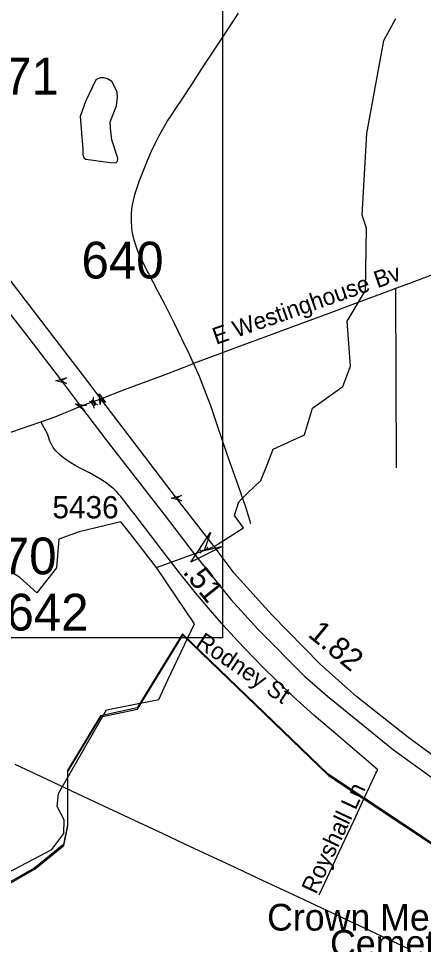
# Model space of a CAD drawing. Extents: x 1383679 to 1536984, y 460658 to 651027.
# Drawn here: x 1432096 to 1434371, y 497871 to 503076 of the extents above; entities that cross this region are included whole.
import ezdxf

# ---------------------------------------------------------------- set-up
doc = ezdxf.new("R2010")
doc.units = 0
for name, color, linetype in [('Default', 7, 'Continuous'), ('Exist Boundary Political City Limit New', 7, 'Continuous'), ('Exist Cultural Cemetery Label', 7, 'Continuous'), ('Exist Hydrographic Creek Single Shore', 7, 'Continuous'), ('Exist Hydrographic Misc Water Feature', 7, 'Continuous'), ('Exist Railroad Mainline', 7, 'Continuous'), ('Exist Road Non-System Type 51', 7, 'Continuous'), ('Exist Road Non-System Type 51 Label', 7, 'Continuous'), ('Exist Road Primary Interstate Divided Center Attributed', 7, 'Continuous'), ('Exist Road Primary Interstate Structure Cantilever Sign Attributed CELL', 7, 'Continuous'), ('Exist Road Primary Interstate Structure Cantilever Sign Number Label', 7, 'Continuous'), ('Exist Road Primary Interstate Structure Standard Bridge CELL', 7, 'Continuous'), ('Exist Road Primary US Service Attributed', 7, 'Continuous'), ('Exist Road Secondary Mileage Hundredths English Label', 7, 'Continuous'), ('Exist Road Secondary Structure Culvert Attributed CELL', 7, 'Continuous'), ('Exist Road Secondary Structure Culvert CELL', 7, 'Continuous'), ('Exist Road Secondary Structure Culvert Number Label', 7, 'Continuous'), ('Exist Road Secondary Structure Standard Bridge Attributed CELL', 7, 'Continuous'), ('Exist Road Secondary Structure Standard Bridge Number Label', 7, 'Continuous'), ('Exist Road Secondary Type 51 Attributed', 7, 'Continuous'), ('Exist Road Secondary Type 51 Number Label', 7, 'Continuous'), ('Map Preparation Boundary City Limit Buffer Line', 7, 'Continuous'), ('Map Preparation Inset Cut Line', 7, 'Continuous')]:
    doc.layers.add(name, color=color, linetype=linetype)

msp = doc.modelspace()

# ---------------------------------------------------------------- linework, layer by layer
at = {"layer": 'Default'}
msp.add_lwpolyline([(1436256.8, 497600.6), (1435680.2, 497907.4), (1435503.6, 497977.9), (1434527.2, 498367.6), (1434246.8, 498554.2), (1433835.5, 498827.8), (1433016.9, 499616.8), (1432763.2, 499200.4), (1432555.8, 499156.6), (1432371.2, 498849.8), (1432371.2, 498542.9), (1432348.1, 498433.4), (1432186.8, 498301.9), (1431956.1, 498170.4), (1431910, 497951.2), (1431794.8, 497885.5), (1431541.1, 497929.3), (1431264.4, 497929.3), (1431056.9, 497819.8), (1430898.1, 498054.8)], dxfattribs=at)
at = {"layer": 'Exist Boundary Political City Limit New'}
for points in [[(1436256.8, 497600.6), (1435680.2, 497907.4), (1435503.6, 497977.9), (1434527.2, 498367.6), (1434246.8, 498554.2), (1433835.5, 498827.8), (1433016.9, 499616.8), (1432763.2, 499200.4), (1432555.8, 499156.6), (1432371.2, 498849.8), (1432371.2, 498542.9), (1432348.1, 498433.4), (1432186.8, 498301.9), (1431956.1, 498170.4), (1431910, 497951.2), (1431794.8, 497885.5), (1431541.1, 497929.3), (1431264.4, 497929.3), (1431056.9, 497819.8), (1430898.1, 498054.8)], [(1430898.1, 498054.8), (1431058.5, 497813.6), (1431266, 497923.2), (1431542.8, 497923.2), (1431796.4, 497879.3), (1431911.6, 497945.1), (1431957.8, 498164.2), (1432188.4, 498295.7), (1432349.8, 498427.2), (1432372.9, 498536.8), (1432372.9, 498843.6), (1432557.4, 499150.4), (1432764.9, 499194.2), (1433018.5, 499610.6), (1433837.1, 498821.7), (1434248.4, 498548.1), (1434528.9, 498361.5), (1435505.2, 497971.8), (1435681.9, 497901.2), (1436258.4, 497594.4)]]:
    msp.add_lwpolyline(points, dxfattribs=at)
at = {"layer": 'Exist Hydrographic Creek Single Shore'}
for points in [[(1433334.4, 500359.9), (1433382.6, 500408.1), (1433456.3, 500479), (1433493.1, 500566.9), (1433526.2, 500654.6), (1433703.3, 500736.3), (1433748.3, 500886.5), (1433917.3, 501007.8), (1433961.3, 501121.8), (1433941.3, 501374.9), (1434044.3, 501546.9), (1434051.3, 501897.9), (1434027.3, 501970.6), (1434053.3, 502429.6), (1434147.4, 502952.9), (1434216.4, 503076.2)], [(1431321.3, 497863), (1431498.3, 497961.2), (1431814.2, 497928.5), (1431924.3, 497985.4), (1432001.3, 498118.4), (1432038.3, 498275.2), (1432282.3, 498404.9), (1432350.3, 498495.5), (1432352.3, 498570.9), (1432312.2, 498647.2), (1432321.2, 498719.3), (1432589.2, 499189.8), (1432883.9, 499248.2), (1432934.9, 499358.8), (1433085.1, 499673.6), (1432871.7, 499989.5), (1433082.2, 500067.8), (1433138.6, 500086), (1433195.6, 500107.5), (1433360.2, 500213), (1433309.4, 500282), (1433334.4, 500359.9)], [(1432871.7, 499989.5), (1432722.4, 500181.2), (1432671.4, 500246.4), (1432436.2, 500189.7), (1432322.8, 500150), (1432310, 499987.3), (1432198, 499848.4), (1432103.3, 499934.8), (1431940.3, 500033.7)]]:
    msp.add_lwpolyline(points, dxfattribs=at)
at = {"layer": 'Exist Hydrographic Misc Water Feature'}
msp.add_lwpolyline([(1432530.5, 502731.9), (1432471.9, 502608.3), (1432442.4, 502525.2), (1432456.8, 502341.1), (1432456.2, 502309.1), (1432463.8, 502290.9), (1432473.7, 502284.2), (1432611.5, 502265.8), (1432643.4, 502265.1), (1432651.5, 502273.2), (1432653.9, 502291.2), (1432619.9, 502393.6), (1432613.2, 502460.2), (1432609.9, 502495.6), (1432645.7, 502585.1), (1432652.7, 502635), (1432649.2, 502663), (1432620.3, 502721.9), (1432596.5, 502736.3), (1432574.6, 502742.5), (1432554.7, 502742.9), (1432530.5, 502731.9)], dxfattribs=at)
at = {"layer": 'Exist Railroad Mainline'}
msp.add_lwpolyline([(1432075, 498884.6), (1432222.4, 498814.6), (1432461, 498703.1), (1432686, 498598.5), (1432906.5, 498495.4), (1433029, 498437.5), (1433136.8, 498386.7), (1433287.6, 498316.1), (1433469.1, 498231.4), (1433638.2, 498152.7), (1433829, 498062.7), (1434041.3, 497962.9), (1434289.2, 497847.2)], dxfattribs=at)
at = {"layer": 'Exist Road Non-System Type 51'}
msp.add_line((1432444.6, 500897.6), (1432558.9, 500937.5), dxfattribs=at)
for points in [[(1433079.2, 501136), (1433079.2, 501136), (1433058.5, 501183.8), (1433012.6, 501275.4), (1432971.7, 501361.5), (1432920.8, 501462.2), (1432876.3, 501546.9), (1432828.2, 501640.2), (1432791.8, 501710.2), (1432778.6, 501738.1), (1432766.6, 501767.2), (1432756.1, 501796.9), (1432746.1, 501829.4), (1432739.8, 501855), (1432735.1, 501881), (1432731.9, 501907.2), (1432730.3, 501933.6), (1432729.6, 501952.9), (1432730.1, 501978.1), (1432732.1, 502003.3), (1432735.8, 502028.2), (1432741, 502052.9), (1432749.9, 502086.8), (1432761.9, 502126.6), (1432775.4, 502165.9), (1432809.1, 502249.9), (1432837.9, 502318.3), (1432843.2, 502330.2), (1432863.1, 502372.4), (1432884.5, 502413.8), (1432907.2, 502454.5), (1432909.3, 502458.3), (1432931.5, 502496.2), (1432954.9, 502533.2), (1432979.7, 502569.3), (1433014.8, 502622.5), (1433068.7, 502704.3), (1433105.2, 502760.2), (1433142.8, 502819), (1433190.9, 502892.8), (1433239, 502965.6), (1433332.5, 503105.1)], [(1434425.5, 501636.1), (1434293, 501587), (1434213.4, 501557.4)], [(1434213.4, 501557.4), (1434150.4, 501533.9), (1433983.4, 501471.9), (1433838.7, 501418.4), (1433640.2, 501344.3), (1433489, 501288), (1433340.8, 501233.3), (1433150.1, 501162.7), (1433079.2, 501136)], [(1432558.9, 500937.5), (1432690.8, 500991), (1432894.5, 501066), (1432982.5, 501099.6), (1433079.2, 501136)], [(1433079.2, 501136), (1433111.3, 501066), (1433158.4, 500943.7), (1433173.5, 500901.4), (1433212.4, 500787.4), (1433273.5, 500605.6), (1433329.8, 500449.2), (1433372.3, 500325.2), (1433384.7, 500288.4), (1433394, 500257.9), (1433398.5, 500237.1)], [(1432220.3, 500808.6), (1432302.5, 500836.3), (1432350, 500857), (1432388.7, 500872.8), (1432444.6, 500897.6)], [(1430957.6, 500592.7), (1431201.1, 500592.7), (1431351.4, 500598.6), (1431444.6, 500613.2), (1431838.5, 500677.3), (1432220.3, 500808.6)], [(1433785.4, 498149.9), (1433830.8, 498249.3), (1433896.6, 498391.5), (1433979.6, 498565.8), (1434040.8, 498700.7), (1434095.5, 498816.6), (1434103.8, 498834.2), (1434113.7, 498852.4)]]:
    msp.add_lwpolyline(points, dxfattribs=at)
at = {"layer": 'Exist Road Primary Interstate Divided Center Attributed'}
for points in [[(1432558.9, 500937.5), (1432485.7, 501036.1), (1431955, 501724.9), (1431385.7, 502459), (1430945.6, 503049.2)], [(1430895.9, 502932.5), (1431152.5, 502584.2), (1431594.1, 501994.5), (1432135.5, 501303.3), (1432336.5, 501039.7), (1432444.6, 500897.6)], [(1436389.3, 497895.3), (1435612.6, 498272.3), (1435406.5, 498381), (1435185.3, 498489.9), (1434800.7, 498681.1), (1434578.7, 498818.7), (1434280.5, 499038), (1433996.9, 499263.9), (1433790.5, 499446.1), (1433519.4, 499723.6), (1433307.7, 499957.9), (1433195.6, 500107.5), (1432983.2, 500379.8), (1432558.9, 500937.5)], [(1432444.6, 500897.6), (1432592.7, 500702.2), (1432919.6, 500280.5), (1433082.2, 500067.8), (1433289.1, 499810.1), (1433441.4, 499640.7), (1433705.1, 499377.6), (1433831.1, 499266.5), (1434202.9, 498965.3), (1434538.6, 498722.6), (1434822.1, 498553.9), (1435142.2, 498393.3), (1435409.3, 498259.3), (1435872.1, 498023.1), (1436372, 497779.4)]]:
    msp.add_lwpolyline(points, dxfattribs=at)
at = {"layer": 'Exist Road Primary Interstate Structure Cantilever Sign Attributed CELL'}
for points in [[(1432364.9, 501023.9), (1432306.1, 501039.7), (1432364.9, 501055.5), (1432336.5, 501039.7)], [(1433011.6, 500364), (1432952.7, 500379.8), (1433011.6, 500395.6), (1432983.2, 500379.8)]]:
    msp.add_lwpolyline(points, close=True, dxfattribs=at)
at = {"layer": 'Exist Road Primary Interstate Structure Standard Bridge CELL'}
for p, q in [((1432493, 500925.4), (1432502.5, 500922)), ((1432508.9, 500928.4), (1432524.2, 500904.2)), ((1432514.9, 500947), (1432515.3, 500934.8)), ((1432517.9, 500897.9), (1432518.4, 500885.7)), ((1432530.6, 500910.5), (1432540.1, 500907.1))]:
    msp.add_line(p, q, dxfattribs=at)
msp.add_lwpolyline([(1432502.5, 500922), (1432517.8, 500897.8), (1432530.7, 500910.6), (1432515.3, 500934.8)], close=True, dxfattribs=at)
at = {"layer": 'Exist Road Primary US Service Attributed'}
msp.add_lwpolyline([(1434113.7, 498852.4), (1433878.7, 499055.6), (1433754.8, 499161), (1433640.8, 499263.2), (1433477.4, 499421.2), (1433414.7, 499485.7), (1433326.6, 499578.1), (1433249.7, 499662.2), (1433174.3, 499748), (1433089.6, 499848.4), (1433000.5, 499959.4), (1432904.2, 500082.9), (1432803, 500216.4), (1432742.8, 500295), (1432730.7, 500310.8), (1432686.9, 500368.1), (1432670.9, 500388.4), (1432660, 500401.3), (1432646.3, 500416.4), (1432634.6, 500427.8), (1432609.4, 500449.4), (1432582.3, 500469.6), (1432553.5, 500488.1), (1432529.3, 500502), (1432494.1, 500521.3), (1432445, 500547.2), (1432414.2, 500563.8), (1432389.6, 500578.4), (1432363.1, 500595.6), (1432339.1, 500613.5), (1432325.5, 500625.2), (1432316.1, 500634.5), (1432305.6, 500645.8), (1432296.5, 500657.2), (1432290.5, 500665.3), (1432284, 500675.9), (1432277, 500689.5), (1432272.4, 500700), (1432263.4, 500724.2), (1432258.5, 500741.7), (1432220.3, 500808.6)], dxfattribs=at)
at = {"layer": 'Exist Road Secondary Structure Culvert Attributed CELL'}
msp.add_lwpolyline([(1433242.7, 500109.1), (1433063.8, 500019.7), (1433174, 500186.6), (1433138.6, 500086)], close=True, dxfattribs=at)
at = {"layer": 'Exist Road Secondary Structure Culvert CELL'}
for p, q in [((1433111.8, 500088.9), (1433123, 500083)), ((1433123, 500083), (1433151.7, 500092.5)), ((1433157.1, 500104), (1433151.7, 500092.5)), ((1433162.9, 500086.6), (1433151.7, 500092.5)), ((1433117.7, 500071.5), (1433123, 500083))]:
    msp.add_line(p, q, dxfattribs=at)
at = {"layer": 'Exist Road Secondary Structure Standard Bridge Attributed CELL'}
for points in [[(1432554.4, 500905.3), (1432548, 500965.9), (1432583.9, 500916.6), (1432558.9, 500937.5)], [(1432464.8, 500872.2), (1432416.5, 500909.3), (1432476.9, 500901.3), (1432444.6, 500897.6)]]:
    msp.add_lwpolyline(points, close=True, dxfattribs=at)
at = {"layer": 'Exist Road Secondary Type 51 Attributed'}
msp.add_line((1434213.4, 501557.4), (1434217, 500549.7), dxfattribs=at)
at = {"layer": 'Map Preparation Boundary City Limit Buffer Line'}
for points in [[(1436256.8, 497600.6), (1435680.2, 497907.4), (1435503.6, 497977.9), (1434527.2, 498367.6), (1434246.8, 498554.2), (1433835.5, 498827.8), (1433016.9, 499616.8), (1432763.2, 499200.4), (1432555.8, 499156.6), (1432371.2, 498849.8), (1432371.2, 498542.9), (1432348.1, 498433.4), (1432186.8, 498301.9), (1431956.1, 498170.4), (1431910, 497951.2), (1431794.8, 497885.5), (1431541.1, 497929.3), (1431264.4, 497929.3), (1431056.9, 497819.8), (1430898.1, 498054.8)], [(1436256.8, 497600.6), (1435680.2, 497907.4), (1435503.6, 497977.9), (1434527.2, 498367.6), (1434246.8, 498554.2), (1433835.5, 498827.8), (1433016.9, 499616.8), (1432763.2, 499200.4), (1432555.8, 499156.6), (1432371.2, 498849.8), (1432371.2, 498542.9), (1432348.1, 498433.4), (1432186.8, 498301.9), (1431956.1, 498170.4), (1431910, 497951.2), (1431794.8, 497885.5), (1431541.1, 497929.3), (1431264.4, 497929.3), (1431056.9, 497819.8), (1430898.1, 498054.8)], [(1430898.1, 498054.8), (1431058.5, 497813.6), (1431266, 497923.2), (1431542.8, 497923.2), (1431796.4, 497879.3), (1431911.6, 497945.1), (1431957.8, 498164.2), (1432188.4, 498295.7), (1432349.8, 498427.2), (1432372.9, 498536.8), (1432372.9, 498843.6), (1432557.4, 499150.4), (1432764.9, 499194.2), (1433018.5, 499610.6), (1433837.1, 498821.7), (1434248.4, 498548.1), (1434528.9, 498361.5), (1435505.2, 497971.8), (1435681.9, 497901.2), (1436258.4, 497594.4)]]:
    msp.add_lwpolyline(points, dxfattribs=at)
at = {"layer": 'Map Preparation Inset Cut Line'}
msp.add_lwpolyline([(1423034.8, 508527.4), (1433242.6, 508527.4), (1433242.6, 499593.9), (1423034.8, 499593.9)], close=True, dxfattribs=at)

# ---------------------------------------------------------------- texts
at = {"layer": 'Exist Cultural Cemetery Label'}
for s, p in [('Crown Memorial', (1433492.3, 497949.4)), ('Cemetery', (1433846.1, 497802.6))]:
    msp.add_text(s, height=150, rotation=0, dxfattribs=at).set_placement(p)
at = {"layer": 'Exist Road Non-System Type 51 Label'}
for s, rotation, p in [('E Westinghouse Bv', 19.3156, (1433205.8, 501241.4)), ('Rodney St', 326.1587, (1433086.6, 499550.9)), ('Royshall Ln', 64.9014, (1433767, 498149.4))]:
    msp.add_text(s, height=95, rotation=rotation, dxfattribs=at).set_placement(p)
at = {"layer": 'Exist Road Primary Interstate Structure Cantilever Sign Number Label'}
for s, p in [('L871', (1431707.5, 502648.2)), ('L870', (1431694.7, 499951.7))]:
    msp.add_text(s, height=206.69, dxfattribs=at).set_placement(p)
at = {"layer": 'Exist Road Secondary Mileage Hundredths English Label'}
for s, rotation, p in [('.51', 308.7296, (1433014.6, 499963.3)), ('1.82', 320.3615, (1433715.7, 499606.5))]:
    msp.add_text(s, height=125, rotation=rotation, dxfattribs=at).set_placement(p)
at = {"layer": 'Exist Road Secondary Structure Culvert Number Label'}
msp.add_text('C642', height=206.69, dxfattribs=at).set_placement((1431828.6, 499635.8))
at = {"layer": 'Exist Road Secondary Structure Standard Bridge Number Label'}
msp.add_text('640', height=206.69, dxfattribs=at).set_placement((1432449.5, 501614.3))
at = {"layer": 'Exist Road Secondary Type 51 Number Label'}
msp.add_text('5436', height=125, dxfattribs=at).set_placement((1432286.2, 500266.4))

doc.saveas('drawing.dxf')
